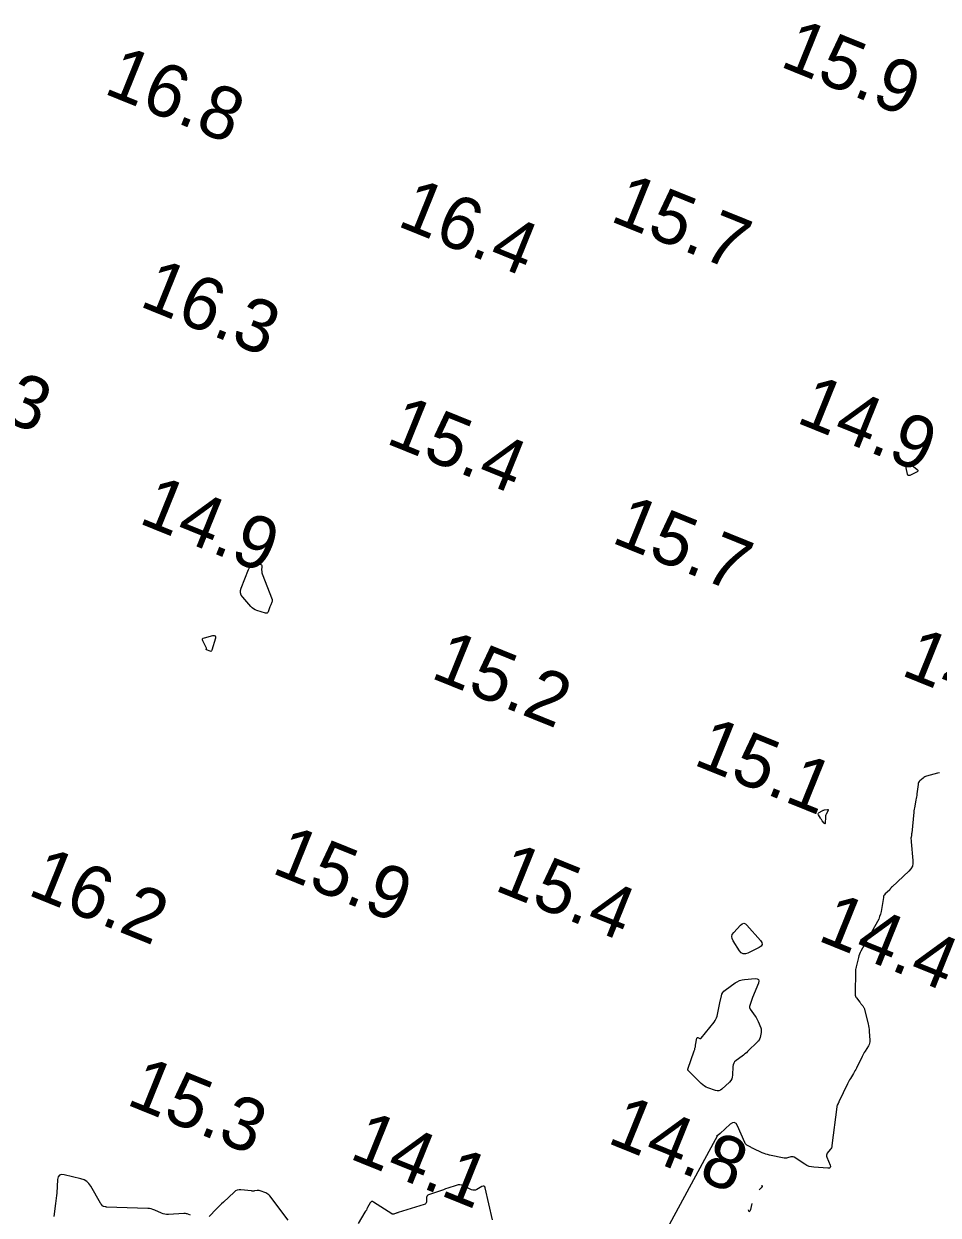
# Model space of a CAD drawing. Extents: x 3040093 to 3056816, y 408076 to 509144.
# Drawn here: x 3043737 to 3043823.6, y 438667 to 438780 of the extents above; entities that cross this region are included whole.
import ezdxf

# ---------------------------------------------------------------- set-up
doc = ezdxf.new("R2010")
doc.units = 0
doc.layers.add('V-CHAN-CONT-EL15', color=7, linetype='Continuous')
doc.layers.add('V-TOPO-SOUN-0810', color=7, linetype='Continuous')

msp = doc.modelspace()

# ---------------------------------------------------------------- linework, layer by layer
at = {"layer": 'V-CHAN-CONT-EL15'}
for points in [[(3043821.13, 438738.12), (3043821.19, 438738.09), (3043821.25, 438738.06), (3043821.3, 438738.03), (3043821.67, 438737.73), (3043821.73, 438737.67), (3043821.74, 438737.62), (3043821.72, 438737.57), (3043821.65, 438737.52), (3043820.97, 438737.19), (3043820.88, 438737.16), (3043820.81, 438737.17), (3043820.76, 438737.22), (3043820.73, 438737.31), (3043820.61, 438737.89), (3043820.6, 438737.93), (3043820.6, 438737.97), (3043820.61, 438738), (3043820.62, 438738.04), (3043820.66, 438738.17), (3043820.68, 438738.2), (3043820.7, 438738.22), (3043820.73, 438738.23), (3043820.76, 438738.22), (3043821.07, 438738.14)], [(3043760.34, 438724.84), (3043760.31, 438724.77), (3043760.29, 438724.71), (3043760.26, 438724.64), (3043760.12, 438724.25), (3043760.08, 438724.17), (3043760.02, 438724.13), (3043759.96, 438724.11), (3043759.87, 438724.13), (3043759.04, 438724.39), (3043758.88, 438724.45), (3043758.73, 438724.53), (3043758.59, 438724.63), (3043758.47, 438724.76), (3043757.71, 438725.64), (3043757.57, 438725.84), (3043757.51, 438726.05), (3043757.5, 438726.27), (3043757.56, 438726.5), (3043758.27, 438728.27), (3043758.3, 438728.34), (3043758.33, 438728.4), (3043758.37, 438728.47), (3043758.41, 438728.52), (3043758.6, 438728.75), (3043758.65, 438728.8), (3043758.7, 438728.83), (3043758.76, 438728.84), (3043758.83, 438728.84), (3043759.35, 438728.77), (3043759.42, 438728.75), (3043759.48, 438728.7), (3043759.51, 438728.64), (3043759.52, 438728.56), (3043759.5, 438728.21), (3043759.51, 438728.12), (3043759.52, 438728.03), (3043759.53, 438727.95), (3043759.56, 438727.86), (3043760.49, 438725.43), (3043760.51, 438725.36), (3043760.51, 438725.3), (3043760.5, 438725.23), (3043760.48, 438725.17), (3043760.37, 438724.9)], [(3043754.76, 438720.54), (3043754.73, 438720.51), (3043754.68, 438720.5), (3043754.62, 438720.52), (3043754.27, 438720.65), (3043754.25, 438720.65), (3043754.25, 438720.66), (3043754.24, 438720.67), (3043754.25, 438720.69), (3043754.27, 438720.75), (3043754.28, 438720.76), (3043754.28, 438720.77), (3043754.28, 438720.79), (3043754.27, 438720.8), (3043753.93, 438721.49), (3043753.89, 438721.6), (3043753.9, 438721.68), (3043753.96, 438721.75), (3043754.07, 438721.79), (3043754.86, 438722), (3043755.01, 438722.02), (3043755.1, 438721.98), (3043755.14, 438721.89), (3043755.12, 438721.74), (3043754.79, 438720.6)], [(3043812.7, 438705.42), (3043812.75, 438705.45), (3043812.82, 438705.46), (3043812.88, 438705.48), (3043813.14, 438705.52), (3043813.2, 438705.52), (3043813.23, 438705.5), (3043813.23, 438705.47), (3043813.22, 438705.42), (3043813.04, 438705.07), (3043813.01, 438704.99), (3043812.98, 438704.91), (3043812.97, 438704.83), (3043812.96, 438704.74), (3043812.93, 438704.24), (3043812.92, 438704.19), (3043812.9, 438704.16), (3043812.87, 438704.17), (3043812.83, 438704.21), (3043812.65, 438704.44), (3043812.61, 438704.5), (3043812.57, 438704.55), (3043812.53, 438704.61), (3043812.49, 438704.68), (3043812.3, 438704.99), (3043812.28, 438705.05), (3043812.28, 438705.11), (3043812.3, 438705.16), (3043812.36, 438705.21), (3043812.64, 438705.39)], [(3043805.37, 438691.81), (3043805.16, 438691.82), (3043804.98, 438691.92), (3043804.82, 438692.1), (3043804.2, 438693.07), (3043804.1, 438693.27), (3043804.08, 438693.46), (3043804.13, 438693.65), (3043804.26, 438693.83), (3043804.89, 438694.54), (3043805.05, 438694.68), (3043805.21, 438694.72), (3043805.37, 438694.68), (3043805.52, 438694.54), (3043806.8, 438693.09), (3043806.93, 438692.89), (3043806.96, 438692.71), (3043806.87, 438692.55), (3043806.66, 438692.41), (3043805.6, 438691.89)], [(3043806.86, 438684.7), (3043806.88, 438684.59), (3043806.88, 438684.47), (3043806.87, 438684.36), (3043806.77, 438683.9), (3043806.74, 438683.79), (3043806.69, 438683.69), (3043806.63, 438683.59), (3043806.55, 438683.51), (3043805.58, 438682.57), (3043805.46, 438682.45), (3043805.32, 438682.33), (3043805.19, 438682.22), (3043805.05, 438682.12), (3043804.48, 438681.7), (3043804.35, 438681.59), (3043804.26, 438681.46), (3043804.21, 438681.31), (3043804.18, 438681.15), (3043804.15, 438680.33), (3043804.13, 438680.14), (3043804.07, 438679.97), (3043803.98, 438679.81), (3043803.86, 438679.67), (3043803.14, 438678.99), (3043803, 438678.89), (3043802.85, 438678.83), (3043802.69, 438678.82), (3043802.52, 438678.86), (3043801.81, 438679.12), (3043801.64, 438679.19), (3043801.48, 438679.28), (3043801.33, 438679.39), (3043801.19, 438679.52), (3043799.96, 438680.72), (3043799.95, 438680.74), (3043799.94, 438680.75), (3043799.94, 438680.76), (3043799.93, 438680.78), (3043799.91, 438680.84), (3043799.91, 438680.86), (3043799.91, 438680.87), (3043799.91, 438680.89), (3043799.91, 438680.9), (3043800.52, 438682.63), (3043800.56, 438682.76), (3043800.59, 438682.89), (3043800.63, 438683.02), (3043800.65, 438683.15), (3043800.78, 438683.84), (3043800.79, 438683.88), (3043800.81, 438683.9), (3043800.84, 438683.9), (3043800.87, 438683.89), (3043801.04, 438683.8), (3043801.08, 438683.79), (3043801.12, 438683.78), (3043801.15, 438683.8), (3043801.18, 438683.83), (3043802.41, 438685.36), (3043802.51, 438685.49), (3043802.58, 438685.63), (3043802.64, 438685.77), (3043802.68, 438685.92), (3043802.81, 438686.55), (3043802.84, 438686.7), (3043802.87, 438686.86), (3043802.91, 438687.01), (3043802.94, 438687.17), (3043803.1, 438687.85), (3043803.15, 438688.01), (3043803.22, 438688.15), (3043803.32, 438688.28), (3043803.45, 438688.38), (3043804.39, 438689.06), (3043804.6, 438689.18), (3043804.82, 438689.28), (3043805.05, 438689.35), (3043805.3, 438689.39), (3043806.29, 438689.47), (3043806.5, 438689.46), (3043806.62, 438689.39), (3043806.65, 438689.25), (3043806.6, 438689.05), (3043806.05, 438687.69), (3043806.02, 438687.59), (3043805.98, 438687.5), (3043805.94, 438687.4), (3043805.91, 438687.31), (3043805.78, 438686.92), (3043805.76, 438686.83), (3043805.76, 438686.74), (3043805.78, 438686.65), (3043805.83, 438686.57), (3043806.3, 438685.92), (3043806.39, 438685.8), (3043806.46, 438685.67), (3043806.53, 438685.54), (3043806.59, 438685.41), (3043806.83, 438684.81)]]:
    msp.add_lwpolyline(points, close=True, dxfattribs=at)
for points in [[(3043823.76, 438708.98), (3043823.59, 438708.94), (3043822.55, 438708.66), (3043822.46, 438708.63), (3043822.37, 438708.59), (3043822.29, 438708.54), (3043822.21, 438708.48), (3043821.91, 438708.22), (3043821.84, 438708.15), (3043821.79, 438708.07), (3043821.76, 438707.99), (3043821.74, 438707.89), (3043821.64, 438707), (3043821.62, 438706.85), (3043821.6, 438706.7), (3043821.57, 438706.55), (3043821.54, 438706.41), (3043821.42, 438705.82), (3043821.39, 438705.68), (3043821.37, 438705.53), (3043821.35, 438705.38), (3043821.33, 438705.24), (3043821.14, 438703.27), (3043821.13, 438703.22), (3043821.12, 438703.18), (3043821.12, 438703.13), (3043821.11, 438703.08), (3043821.08, 438702.86), (3043821.07, 438702.82), (3043821.07, 438702.79), (3043821.07, 438702.75), (3043821.07, 438702.72), (3043821.08, 438702.59), (3043821.08, 438702.55), (3043821.09, 438702.52), (3043821.09, 438702.48), (3043821.09, 438702.45), (3043821.26, 438700.68), (3043821.26, 438700.39), (3043821.2, 438700.12), (3043821.06, 438699.87), (3043820.87, 438699.65), (3043819.27, 438698.19), (3043819.25, 438698.17), (3043819.23, 438698.14), (3043819.2, 438698.11), (3043819.18, 438698.08), (3043819.11, 438697.97), (3043819.09, 438697.94), (3043819.07, 438697.91), (3043819.04, 438697.88), (3043819.02, 438697.86), (3043818.63, 438697.5), (3043818.56, 438697.42), (3043818.51, 438697.34), (3043818.47, 438697.25), (3043818.45, 438697.16), (3043818.23, 438695.84), (3043818.18, 438695.59), (3043818.1, 438695.35), (3043818.01, 438695.12), (3043817.89, 438694.89), (3043816.33, 438692.09), (3043816.26, 438691.94), (3043816.19, 438691.79), (3043816.14, 438691.64), (3043816.1, 438691.48), (3043815.88, 438690.59), (3043815.87, 438690.53), (3043815.85, 438690.46), (3043815.82, 438690.33), (3043815.82, 438690.3), (3043815.81, 438690.27), (3043815.81, 438690.23), (3043815.81, 438690.2), (3043815.78, 438688), (3043815.79, 438687.9), (3043815.81, 438687.81), (3043815.85, 438687.72), (3043815.91, 438687.64), (3043816.21, 438687.25), (3043816.24, 438687.2), (3043816.28, 438687.15), (3043816.32, 438687.11), (3043816.36, 438687.06), (3043816.51, 438686.88), (3043816.54, 438686.83), (3043816.57, 438686.78), (3043816.6, 438686.73), (3043816.62, 438686.68), (3043817.01, 438685.19), (3043817.05, 438685.01), (3043817.08, 438684.83), (3043817.11, 438684.64), (3043817.12, 438684.46), (3043817.17, 438683.64), (3043817.17, 438683.49), (3043817.14, 438683.36), (3043817.1, 438683.22), (3043817.03, 438683.1), (3043816.72, 438682.6), (3043816.64, 438682.47), (3043816.57, 438682.35), (3043816.5, 438682.22), (3043816.43, 438682.09), (3043815.89, 438680.98), (3043815.83, 438680.85), (3043815.76, 438680.73), (3043815.69, 438680.6), (3043815.62, 438680.48), (3043815.32, 438679.99), (3043815.25, 438679.87), (3043815.18, 438679.75), (3043815.11, 438679.62), (3043815.05, 438679.49), (3043814.24, 438677.78), (3043814.22, 438677.74), (3043814.2, 438677.7), (3043814.18, 438677.66), (3043814.16, 438677.62), (3043814.08, 438677.47), (3043814.06, 438677.43), (3043814.04, 438677.39), (3043814.03, 438677.35), (3043814.03, 438677.31), (3043813.57, 438673.65), (3043813.55, 438673.54), (3043813.52, 438673.44), (3043813.47, 438673.35), (3043813.41, 438673.26), (3043813.13, 438672.91), (3043813.08, 438672.82), (3043813.05, 438672.73), (3043813.05, 438672.63), (3043813.08, 438672.53), (3043813.4, 438671.79), (3043813.44, 438671.65), (3043813.42, 438671.56), (3043813.33, 438671.51), (3043813.19, 438671.5), (3043811.86, 438671.59), (3043811.63, 438671.62), (3043811.42, 438671.67), (3043811.21, 438671.76), (3043811.01, 438671.87), (3043809.98, 438672.53), (3043809.9, 438672.57), (3043809.83, 438672.59), (3043809.75, 438672.59), (3043809.67, 438672.58), (3043809.35, 438672.48), (3043809.27, 438672.46), (3043809.19, 438672.45), (3043809.11, 438672.45), (3043809.03, 438672.46), (3043807.66, 438672.74), (3043807.48, 438672.79), (3043807.31, 438672.84), (3043807.14, 438672.9), (3043806.97, 438672.97), (3043806.11, 438673.36), (3043806.04, 438673.4), (3043805.96, 438673.44), (3043805.89, 438673.48), (3043805.81, 438673.52), (3043805.52, 438673.68), (3043805.45, 438673.73), (3043805.4, 438673.79), (3043805.35, 438673.85), (3043805.31, 438673.92), (3043804.61, 438675.52), (3043804.48, 438675.73), (3043804.32, 438675.83), (3043804.14, 438675.8), (3043803.93, 438675.66), (3043802.98, 438674.78), (3043802.79, 438674.64), (3043802.62, 438674.54)], [(3043802.71, 438674.59), (3043795.46, 438661.18)], [(3043752.76, 438667.03), (3043752.45, 438667.16), (3043752.37, 438667.18), (3043752.29, 438667.2), (3043752.21, 438667.21), (3043752.13, 438667.21), (3043750.66, 438667.11), (3043750.49, 438667.11), (3043750.32, 438667.13), (3043750.16, 438667.17), (3043750, 438667.24), (3043749.36, 438667.53), (3043749.2, 438667.59), (3043749.04, 438667.64), (3043748.87, 438667.67), (3043748.7, 438667.69), (3043744.78, 438667.82), (3043744.75, 438667.83), (3043744.71, 438667.83), (3043744.68, 438667.84), (3043744.65, 438667.84), (3043744.52, 438667.87), (3043744.49, 438667.88), (3043744.46, 438667.9), (3043744.44, 438667.91), (3043744.41, 438667.94), (3043744.31, 438668.06), (3043744.28, 438668.09), (3043744.26, 438668.12), (3043744.24, 438668.15), (3043744.22, 438668.19), (3043743.31, 438669.79), (3043743.13, 438670.04), (3043742.92, 438670.24), (3043742.66, 438670.39), (3043742.37, 438670.49), (3043740.78, 438670.88), (3043740.52, 438670.9), (3043740.34, 438670.83), (3043740.22, 438670.67), (3043740.16, 438670.42), (3043740.07, 438669.14), (3043740.05, 438668.9), (3043740.03, 438668.65), (3043740, 438668.41), (3043739.97, 438668.16), (3043739.8, 438666.91)], [(3043762.02, 438666.57), (3043760.27, 438668.87), (3043760.19, 438668.96), (3043760.1, 438669.04), (3043760, 438669.1), (3043759.9, 438669.15), (3043759.35, 438669.36), (3043759.28, 438669.38), (3043759.22, 438669.39), (3043759.15, 438669.39), (3043759.09, 438669.39), (3043758.82, 438669.34), (3043758.75, 438669.33), (3043758.68, 438669.33), (3043758.61, 438669.33), (3043758.54, 438669.34), (3043757.54, 438669.45), (3043757.36, 438669.46), (3043757.19, 438669.42), (3043757.03, 438669.35), (3043756.89, 438669.24), (3043755.87, 438668.29), (3043755.71, 438668.13), (3043755.55, 438667.97), (3043755.38, 438667.81), (3043755.23, 438667.64), (3043754.53, 438666.91)], [(3043781.4, 438666.6), (3043780.69, 438669.63), (3043780.65, 438669.73), (3043780.58, 438669.79), (3043780.5, 438669.8), (3043780.39, 438669.76), (3043779.91, 438669.48), (3043779.78, 438669.43), (3043779.66, 438669.41), (3043779.54, 438669.42), (3043779.41, 438669.46), (3043778.64, 438669.82), (3043778.47, 438669.89), (3043778.3, 438669.92), (3043778.12, 438669.91), (3043777.94, 438669.87), (3043777.14, 438669.59), (3043776.94, 438669.53), (3043776.75, 438669.46), (3043776.55, 438669.4), (3043776.36, 438669.33), (3043775.33, 438668.98), (3043775.25, 438668.94), (3043775.19, 438668.88), (3043775.15, 438668.8), (3043775.13, 438668.71), (3043775.12, 438668.31), (3043775.11, 438668.22), (3043775.07, 438668.14), (3043775.01, 438668.09), (3043774.92, 438668.05), (3043772.46, 438667.29), (3043772.41, 438667.28), (3043772.35, 438667.26), (3043772.3, 438667.24), (3043772.25, 438667.22), (3043772.04, 438667.15), (3043771.99, 438667.13), (3043771.94, 438667.13), (3043771.89, 438667.15), (3043771.84, 438667.17), (3043770.12, 438668.29), (3043770.02, 438668.33), (3043769.93, 438668.34), (3043769.85, 438668.29), (3043769.79, 438668.2), (3043769.55, 438667.76), (3043769.49, 438667.64), (3043769.43, 438667.53), (3043769.36, 438667.42), (3043769.3, 438667.32), (3043768.65, 438666.27)], [(3043806.91, 438669.86), (3043806.92, 438669.86), (3043806.97, 438669.82), (3043806.96, 438669.75), (3043806.88, 438669.64), (3043806.69, 438669.45)], [(3043805.98, 438668.14), (3043805.84, 438667.58), (3043805.79, 438667.41), (3043805.74, 438667.35), (3043805.7, 438667.41), (3043805.67, 438667.56)]]:
    msp.add_lwpolyline(points, dxfattribs=at)

# ---------------------------------------------------------------- texts
at = {"layer": 'V-TOPO-SOUN-0810'}
for s, p in [('15.9 ', (3043808.52, 438776.01)), ('16.8 ', (3043744.41, 438773.45)), ('15.7 ', (3043792.41, 438761.35)), ('16.4 ', (3043772.23, 438760.89)), ('16.3 ', (3043747.79, 438753.28)), ('15.3 ', (3043726.13, 438745.99)), ('14.9 ', (3043810.06, 438742.25)), ('15.4 ', (3043771.15, 438740.28)), ('14.9 ', (3043747.72, 438732.71)), ('15.7 ', (3043792.54, 438730.87)), ('15.2 ', (3043775.41, 438718.04)), ('14.6 ', (3043820, 438718.3)), ('15.1 ', (3043800.31, 438709.81)), ('15.9 ', (3043760.32, 438699.54)), ('15.4 ', (3043781.45, 438697.9)), ('16.2 ', (3043737.19, 438697.47)), ('14.4 ', (3043812.09, 438693.14)), ('15.3 ', (3043746.54, 438677.59)), ('14.8 ', (3043792.14, 438673.95)), ('14.1 ', (3043767.7, 438672.47))]:
    msp.add_text(s, height=5, rotation=338, dxfattribs=at).set_placement(p)

doc.saveas('drawing.dxf')
